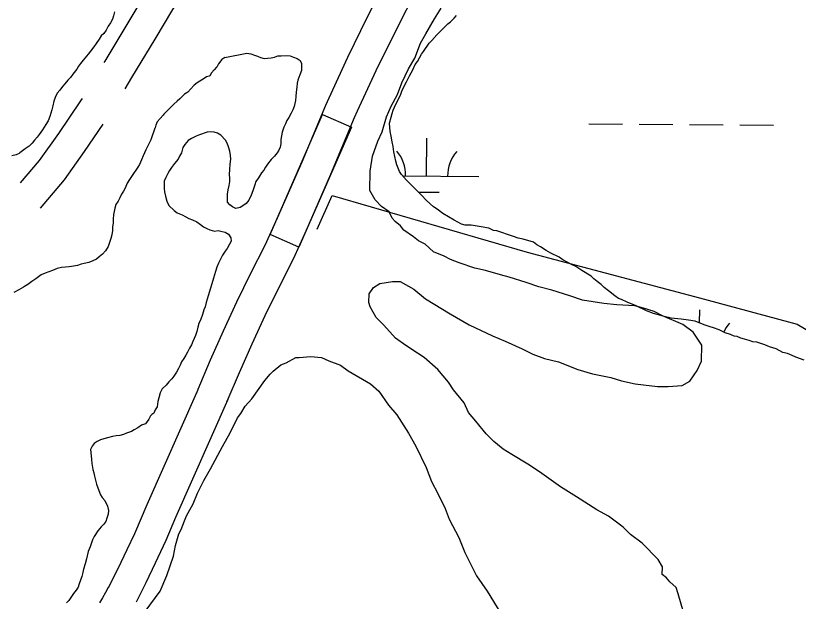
# Model space of a CAD drawing. Extents: x 3172231 to 3210228, y 940198 to 965780.
# Drawn here: x 3179400 to 3180147, y 961554 to 962112 of the extents above; entities that cross this region are included whole.
import ezdxf

# ---------------------------------------------------------------- set-up
doc = ezdxf.new("R2010")
doc.units = 0
for name, color, linetype in [('V-ROAD-CNTR', 7, 'Continuous'), ('V-SITE-VEGE', 7, 'Continuous'), ('V-TOPO-SHOR', 7, 'Continuous'), ('V-WETL-SWMP', 7, 'Continuous')]:
    doc.layers.add(name, color=color, linetype=linetype)

msp = doc.modelspace()

# ---------------------------------------------------------------- linework, layer by layer
at = {"layer": 'V-ROAD-CNTR'}
for points in [[(3179536.567, 962152.652), (3179524.391, 962133.447), (3179507.529, 962105.135), (3179485.381, 962068.654), (3179484.536, 962067.262)], [(3179753.44, 962145.451), (3179735.755, 962110.617), (3179717.054, 962072.132), (3179699.05, 962033.374), (3179695.887, 962026.374), (3179673.272, 961972.26), (3179649.848, 961918.829), (3179637.992, 961892.715), (3179624.439, 961866.052), (3179611.15, 961838.741), (3179598.339, 961811.202), (3179586.011, 961783.442), (3179574.193, 961755.529), (3179572.767, 961752.072), (3179572.767, 961752.271), (3179525.473, 961645.406), (3179513.596, 961617.8), (3179513.596, 961618.004), (3179506.483, 961602.587), (3179497.726, 961584.445), (3179488.641, 961566.435), (3179488.719, 961566.585), (3179486.018, 961561.843), (3179483.157, 961557.019), (3179480.214, 961552.245)], [(3179783.44, 962138.271), (3179762.623, 962097.269), (3179744.152, 962059.256), (3179726.324, 962020.878), (3179723.401, 962014.41), (3179700.852, 961960.452), (3179677.246, 961906.605), (3179665.034, 961879.711), (3179651.301, 961852.692), (3179638.24, 961825.851), (3179625.651, 961798.786), (3179613.535, 961771.504), (3179601.873, 961743.961), (3179602.767, 961746.128), (3179602.767, 961745.929), (3179552.969, 961633.408), (3179543.596, 961611.62), (3179543.596, 961611.416), (3179533.613, 961589.781), (3179524.63, 961571.169), (3179515.337, 961552.745)], [(3179556.363, 962127.849), (3179549.951, 962117.737), (3179533.239, 962089.675), (3179511.023, 962053.08), (3179504.503, 962042.351)], [(3179463.764, 962033.078), (3179462.363, 962030.773), (3179441.107, 961999.495), (3179422.888, 961974.021), (3179404.73, 961952.49)], [(3179483.413, 962008.373), (3179465.717, 961982.335), (3179446.594, 961955.595), (3179423.614, 961928.348)]]:
    msp.add_lwpolyline(points, dxfattribs=at)
msp.add_lwpolyline([(3179720.701, 962005.728), (3179670.512, 961891.246), (3179643.037, 961903.291), (3179693.225, 962017.773)], close=True, dxfattribs=at)
at = {"layer": 'V-SITE-VEGE'}
for points in [[(3180036.324, 961759.338), (3180043.494, 961763.35), (3180050.718, 961773.473), (3180054.875, 961782.605), (3180055.012, 961797.887), (3180046.972, 961810.19), (3180036.849, 961817.413), (3180017.563, 961825.736), (3180009.446, 961829.885), (3179999.288, 961833.033), (3179991.156, 961835.145), (3179973.844, 961836.32), (3179961.628, 961837.449), (3179941.277, 961840.689), (3179929.089, 961844.875), (3179911.812, 961850.124), (3179899.614, 961853.292), (3179887.424, 961857.476), (3179871.172, 961862.717), (3179863.037, 961864.828), (3179848.809, 961869.033), (3179838.639, 961871.161), (3179823.402, 961876.393), (3179815.28, 961879.523), (3179809.193, 961882.634), (3179799.041, 961886.801), (3179790.953, 961894.006), (3179784.871, 961897.117), (3179779.81, 961901.24), (3179770.697, 961907.435), (3179767.678, 961911.537), (3179762.619, 961915.66), (3179759.59, 961918.744), (3179756.588, 961924.884), (3179749.5, 961930.043), (3179743.444, 961936.209), (3179738.432, 961945.425), (3179738.596, 961963.765), (3179740.763, 961978.011), (3179745.985, 961992.228), (3179750.145, 962001.362), (3179754.347, 962015.59), (3179758.515, 962025.742), (3179764.729, 962036.893), (3179768.905, 962048.065), (3179775.137, 962061.254), (3179781.342, 962071.388), (3179786.565, 962085.607), (3179791.742, 962094.731), (3179800.02, 962108.919), (3179806.225, 962119.055)], [(3180037.438, 961543.313), (3180032.501, 961560.68), (3180030.516, 961566.812), (3180024.45, 961571.96), (3180021.429, 961576.062), (3180017.382, 961579.157), (3180017.448, 961586.288), (3180013.436, 961593.456), (3179998.291, 961608.877), (3179987.156, 961617.129), (3179980.088, 961624.325), (3179965.916, 961634.641), (3179954.763, 961640.857), (3179935.516, 961653.256), (3179920.315, 961662.562), (3179900.065, 961677.01), (3179888.924, 961684.242), (3179873.723, 961693.552), (3179865.617, 961698.717), (3179856.512, 961705.932), (3179849.444, 961713.129), (3179839.366, 961725.448), (3179832.307, 961733.662), (3179828.313, 961742.868), (3179818.237, 961755.185), (3179813.207, 961762.365), (3179803.127, 961774.681), (3179789.983, 961786.009), (3179783.906, 961790.14), (3179772.763, 961797.371), (3179762.64, 961804.595), (3179751.542, 961816.921), (3179744.474, 961824.118), (3179738.453, 961834.362), (3179737.47, 961838.444), (3179737.546, 961846.597), (3179741.674, 961852.673), (3179747.823, 961856.694), (3179760.068, 961858.623), (3179767.201, 961858.557), (3179780.382, 961851.305), (3179791.506, 961842.036), (3179814.811, 961827.559), (3179833.06, 961817.208), (3179855.381, 961806.819), (3179867.563, 961801.613), (3179883.799, 961794.334), (3179893.941, 961789.149), (3179905.113, 961784.973), (3179918.331, 961781.796), (3179936.605, 961774.499), (3179950.833, 961770.297), (3179968.126, 961767.083), (3179978.284, 961763.936), (3179991.506, 961760.759), (3180012.883, 961758.531), (3180023.072, 961758.439), (3180036.324, 961759.338)], [(3179523.9, 961543.858), (3179538.339, 961563.086), (3179544.589, 961578.315), (3179550.868, 961596.602), (3179552.996, 961606.768), (3179556.154, 961617.95), (3179558.229, 961622.009), (3179561.358, 961630.13), (3179563.441, 961635.207), (3179569.653, 961646.358), (3179573.822, 961656.512), (3179580.044, 961668.681), (3179586.26, 961679.834), (3179597.659, 961701.13), (3179604.909, 961714.311), (3179612.171, 961728.509), (3179615.264, 961732.558), (3179619.405, 961739.652), (3179625.582, 961746.73), (3179637.964, 961763.94), (3179643.112, 961770.006), (3179646.197, 961773.037), (3179653.383, 961779.087), (3179658.497, 961781.077), (3179667.711, 961786.089)], [(3179667.711, 961786.089), (3179670.769, 961786.062), (3179681.983, 961786.98), (3179692.164, 961785.87), (3179699.269, 961782.749), (3179710.438, 961778.573), (3179717.524, 961773.414), (3179738.811, 961760.995), (3179746.899, 961753.79), (3179755.949, 961740.461), (3179764.016, 961731.219), (3179775.067, 961713.799), (3179782.09, 961701.511), (3179792.094, 961681.039), (3179797.071, 961667.747), (3179803.084, 961656.485), (3179810.086, 961642.157), (3179814.069, 961631.932), (3179823.084, 961614.53), (3179829.069, 961600.21), (3179840.075, 961577.693), (3179850.134, 961563.338), (3179863.186, 961541.824)]]:
    msp.add_lwpolyline(points, dxfattribs=at)
at = {"layer": 'V-TOPO-SHOR'}
for points in [[(3179494.663, 962115.612), (3179493.633, 962111.858), (3179492.601, 962108.729), (3179490.946, 962105.182), (3179488.662, 962101.839), (3179486.592, 962098.081), (3179484.517, 962094.95), (3179482.025, 962092.65), (3179479.95, 962089.725), (3179477.253, 962085.549), (3179474.972, 962082.416), (3179471.652, 962078.029), (3179469.575, 962075.314), (3179464.801, 962069.464)], [(3179599.83, 962071.977), (3179621.08, 962076.356), (3179624.625, 962075.533), (3179628.172, 962074.294), (3179631.093, 962073.261), (3179634.013, 962072.227), (3179637.56, 962071.197), (3179640.686, 962071.416), (3179644.227, 962071.844), (3179647.35, 962072.479), (3179650.473, 962073.532), (3179653.596, 962073.751), (3179658.806, 962073.974), (3179662.142, 962073.569), (3179665.479, 962072.536), (3179669.028, 962071.091), (3179671.95, 962069.225), (3179673.21, 962066.311), (3179673.23, 962059.642), (3179671.575, 962055.677), (3179669.718, 962050.461), (3179668.893, 962047.541), (3179668.487, 962043.789), (3179667.879, 962038.994), (3179667.682, 962035.033), (3179667.279, 962031.075), (3179666.046, 962025.443), (3179664.807, 962022.104), (3179663.15, 962018.973), (3179660.871, 962014.799), (3179659.214, 962011.877), (3179657.764, 962008.745), (3179656.107, 962005.616), (3179654.663, 962000.818), (3179654.049, 961997.481), (3179653.434, 961993.936), (3179653.24, 961989.769), (3179652.625, 961986.639), (3179651.591, 961983.721), (3179649.723, 961981.212), (3179647.235, 961978.079), (3179644.12, 961974.734), (3179640.798, 961970.347), (3179638.724, 961967.634), (3179637.065, 961964.709), (3179634.99, 961961.994), (3179632.088, 961957.402), (3179629.598, 961953.851), (3179628.567, 961950.513), (3179626.71, 961944.881), (3179625.055, 961940.707), (3179622.778, 961935.906), (3179620.287, 961932.773), (3179617.168, 961930.68), (3179614.465, 961929.004), (3179610.299, 961928.157), (3179607.17, 961929.607), (3179604.661, 961931.681), (3179602.57, 961934.176), (3179602.558, 961937.928), (3179602.546, 961941.677), (3179603.158, 961946.056), (3179603.977, 961950.019), (3179604.592, 961953.771), (3179604.581, 961956.896), (3179604.36, 961960.646), (3179604.764, 961965.44), (3179605.165, 961970.235), (3179605.566, 961975.029), (3179605.345, 961978.57), (3179604.708, 961982.738), (3179603.445, 961986.901), (3179602.183, 961990.438), (3179600.715, 961993.144), (3179596.115, 961998.131), (3179592.983, 961999.996), (3179589.854, 962001.028), (3179586.102, 962001.223), (3179582.979, 962000.797), (3179575.899, 961998.483), (3179572.571, 961997.012), (3179568.201, 961994.915), (3179564.875, 961992.82), (3179561.76, 961989.269), (3179559.894, 961986.137), (3179558.45, 961981.339), (3179556.793, 961978.001), (3179555.343, 961975.078), (3179551.815, 961970.898), (3179548.911, 961967.138), (3179547.252, 961964.216), (3179545.593, 961961.5), (3179543.52, 961957.744), (3179542.074, 961954.197), (3179542.097, 961947.32), (3179542.316, 961943.986), (3179543.162, 961939.822), (3179544.634, 961935.241), (3179546.525, 961931.079), (3179551.54, 961926.303), (3179554.465, 961924.02)], [(3179464.801, 962069.464), (3179462.104, 962066.329), (3179460.443, 962063.822), (3179458.577, 962061.109), (3179454.842, 962056.304), (3179452.558, 962053.171), (3179450.275, 962050.455), (3179447.369, 962047.111), (3179445.085, 962044.395), (3179442.595, 962041.053), (3179440.104, 962037.919), (3179438.034, 962033.952), (3179436.795, 962030.405), (3179435.767, 962026.026), (3179434.737, 962022.272), (3179433.911, 962019.143), (3179432.881, 962015.807), (3179431.226, 962011.633), (3179429.156, 962008.084), (3179427.497, 962005.577), (3179425.838, 962003.072), (3179422.725, 961998.686), (3179420.857, 961996.181), (3179418.367, 961993.254), (3179416.083, 961990.33), (3179413.382, 961987.403), (3179409.431, 961984.89), (3179406.937, 961983.006), (3179404.443, 961981.333), (3179403.82, 961980.704), (3179400.699, 961979.236), (3179396.742, 961978.181)], [(3179599.83, 962071.977), (3179596.918, 962070.302), (3179594.014, 962065.915), (3179592.148, 962062.993), (3179591.939, 962062.993), (3179589.655, 962060.275), (3179587.163, 962057.559), (3179585.504, 962054.637), (3179585.088, 962054.426), (3179582.592, 962053.584), (3179579.266, 962051.282), (3179575.936, 962049.605), (3179573.439, 962047.93), (3179570.529, 962045.628), (3179567.207, 962041.866), (3179564.508, 962039.15), (3179561.598, 962037.055), (3179559.312, 962034.757), (3179557.027, 962032.666), (3179554.532, 962030.364), (3179551.206, 962027.644), (3179548.091, 962024.509), (3179545.39, 962021.791), (3179543.315, 962019.493), (3179541.652, 962018.029), (3179541.239, 962017.193), (3179538.122, 962014.058), (3179535.216, 962010.716), (3179533.974, 962007.584), (3179533.358, 962005.081), (3179533.151, 962004.666), (3179529.227, 961993.609), (3179527.364, 961989.85), (3179525.916, 961986.719), (3179524.464, 961984.008), (3179523.431, 961981.085), (3179521.981, 961978.165), (3179520.535, 961974.617), (3179518.467, 961970.026), (3179516.806, 961967.519), (3179515.149, 961964.597), (3179512.868, 961961.463), (3179511, 961958.75), (3179508.925, 961955.825), (3179506.853, 961952.276), (3179504.784, 961947.475), (3179503.334, 961944.555), (3179501.469, 961941.63), (3179499.812, 961938.29), (3179498.155, 961935.161), (3179496.08, 961932.027), (3179495.05, 961928.273), (3179494.436, 961925.146), (3179493.61, 961922.226), (3179493.418, 961917.849), (3179493.221, 961914.097), (3179492.814, 961910.763), (3179492.617, 961907.011), (3179492.214, 961903.05), (3179491.184, 961899.505), (3179489.947, 961895.54), (3179488.708, 961891.784), (3179486.219, 961887.817), (3179483.102, 961884.682), (3179479.985, 961882.173), (3179477.493, 961879.873), (3179473.956, 961878.194), (3179470.21, 961876.723), (3179465.835, 961875.666), (3179462.712, 961875.031), (3179459.382, 961873.772), (3179455.425, 961873.133), (3179453.758, 961872.92), (3179451.26, 961872.494), (3179447.926, 961872.068), (3179444.176, 961871.847), (3179440.01, 961870.792), (3179435.642, 961869.111), (3179431.894, 961867.64), (3179428.355, 961866.588), (3179424.818, 961864.699), (3179419.62, 961861.142), (3179415.67, 961858.418), (3179411.928, 961855.698), (3179408.809, 961853.603), (3179407.975, 961853.185), (3179403.398, 961850.67), (3179398.614, 961848.153)], [(3179688.092, 961908.289), (3179702.487, 961940.464), (3179888.46, 961886.32), (3180052.986, 961842.965), (3180145.977, 961817.683), (3180249.616, 961756.584)], [(3179554.465, 961924.02), (3179559.263, 961921.951), (3179562.606, 961920.085), (3179565.528, 961918.637), (3179569.073, 961917.189), (3179573.249, 961915.328), (3179576.589, 961912.837), (3179579.723, 961910.554), (3179582.852, 961909.106), (3179585.775, 961907.656), (3179590.155, 961906.63), (3179593.696, 961907.056), (3179597.241, 961906.235), (3179600.162, 961905.409), (3179603.502, 961903.546), (3179605.595, 961900.011), (3179606.023, 961896.886), (3179604.364, 961893.963), (3179602.087, 961889.996), (3179600.219, 961887.281), (3179597.731, 961883.729), (3179594.003, 961876.008), (3179592.349, 961872.252), (3179590.903, 961867.872), (3179589.256, 961861.615), (3179587.397, 961856.399), (3179586.162, 961852.018), (3179584.099, 961844.928), (3179583.067, 961841.59), (3179582.246, 961838.46), (3179581.007, 961834.497), (3179579.975, 961831.368), (3179578.531, 961826.987), (3179576.878, 961822.607), (3179575.223, 961818.433), (3179574.193, 961814.888), (3179573.163, 961810.925), (3179571.926, 961806.962), (3179569.444, 961801.328), (3179568.203, 961798.197), (3179566.339, 961794.856), (3179564.266, 961791.1), (3179562.608, 961788.178), (3179560.744, 961785.044), (3179558.669, 961781.913), (3179557.221, 961778.575), (3179555.771, 961775.443), (3179553.699, 961772.103), (3179551.21, 961768.345), (3179549.343, 961765.629), (3179546.643, 961762.703), (3179543.944, 961759.776), (3179540.204, 961756.223), (3179538.341, 961752.465), (3179536.899, 961747.459), (3179536.076, 961744.123), (3179535.257, 961739.12), (3179533.6, 961735.989), (3179532.152, 961733.066), (3179530.28, 961731.602), (3179529.033, 961730.346), (3179527.376, 961727.215), (3179524.265, 961722.828), (3179520.31, 961721.358), (3179516.775, 961718.847), (3179513.447, 961716.961), (3179510.744, 961715.492), (3179506.163, 961713.811), (3179503.248, 961712.76), (3179499.709, 961711.708), (3179496.168, 961711.279), (3179492.627, 961710.851), (3179488.048, 961709.377), (3179484.507, 961708.531), (3179481.386, 961707.48), (3179478.058, 961705.803), (3179475.146, 961703.919), (3179473.278, 961701.41), (3179471.83, 961698.281), (3179472.264, 961692.239), (3179472.692, 961688.698), (3179473.122, 961684.948), (3179473.974, 961679.116), (3179474.818, 961675.992), (3179475.453, 961672.869), (3179476.508, 961668.913), (3179477.56, 961665.374), (3179478.822, 961661.628), (3179481.345, 961655.175), (3179483.018, 961652.471), (3179485.32, 961649.561), (3179488.046, 961644.359), (3179488.894, 961639.987), (3179488.695, 961636.652), (3179487.458, 961632.896), (3179486.426, 961629.56), (3179484.351, 961627.051), (3179482.066, 961624.545), (3179478.744, 961620.782), (3179475.219, 961615.353), (3179473.771, 961612.015)], [(3179473.771, 961612.015), (3179472.532, 961608.468), (3179471.291, 961605.547), (3179469.639, 961600.958), (3179467.785, 961594.074), (3179466.55, 961589.276), (3179465.106, 961584.273), (3179464.283, 961581.143), (3179463.462, 961577.181), (3179462.223, 961573.635), (3179460.984, 961570.295), (3179459.952, 961567.168), (3179458.086, 961564.243), (3179455.595, 961560.901), (3179453.521, 961557.978), (3179451.033, 961554.427), (3179448.956, 961552.127)]]:
    msp.add_lwpolyline(points, dxfattribs=at)
at = {"layer": 'V-WETL-SWMP'}
for p, q in [((3179947.381, 962008.789), (3179979.381, 962008.571)), ((3179995.38, 962008.463), (3180027.38, 962008.245)), ((3180043.379, 962008.136), (3180075.378, 962007.918)), ((3180091.378, 962007.809), (3180123.377, 962007.591)), ((3179792.448, 961959.101), (3179792.693, 961995.1)), ((3179769.596, 961959.256), (3179842.446, 961958.76)), ((3179784.617, 961943.723), (3179804.342, 961943.588)), ((3180052.936, 961819.02), (3180053.021, 961831.462))]:
    msp.add_line(p, q, dxfattribs=at)
for points in [[(3179844.536, 961910.657), (3179835.127, 961912.112), (3179829.188, 961912.093), (3179825.72, 961913.072), (3179818.779, 961917.009), (3179807.869, 961923.409), (3179802.412, 961927.351), (3179798.94, 961929.815), (3179792.487, 961935.733), (3179787.522, 961940.667), (3179779.079, 961949.549), (3179773.123, 961954.975), (3179768.651, 961960.405), (3179766.661, 961963.368), (3179764.166, 961969.795), (3179763.165, 961973.256), (3179761.157, 961982.159), (3179760.646, 961987.107), (3179759.642, 961991.558), (3179758.635, 961996.999), (3179757.631, 962001.45), (3179757.111, 962009.368), (3179758.577, 962015.312), (3179759.556, 962018.78), (3179760.536, 962021.753), (3179762.992, 962027.7), (3179767.42, 962036.128), (3179768.892, 962040.092), (3179770.366, 962043.562), (3179773.318, 962049.015), (3179776.27, 962054.469), (3179779.221, 962060.418), (3179781.68, 962065.375), (3179783.65, 962068.351), (3179787.588, 962075.293), (3179789.56, 962077.774), (3179794.979, 962085.71), (3179797.446, 962088.193), (3179802.378, 962093.653), (3179805.831, 962097.129), (3179810.271, 962101.598), (3179812.738, 962104.08), (3179815.207, 962106.068), (3179818.66, 962109.543), (3179821.127, 962112.026)], [(3180152.799, 961783.447), (3180144.87, 961786.392), (3180141.401, 961787.866), (3180136.94, 961789.831), (3180132.482, 961790.807), (3180126.037, 961794.251), (3180119.597, 961796.21), (3180115.136, 961798.176), (3180107.704, 961800.627), (3180103.743, 961801.109), (3180100.275, 961802.088), (3180095.816, 961803.559), (3180092.348, 961804.538), (3180088.879, 961806.011), (3180085.907, 961806.497), (3180082.438, 961807.971), (3180077.484, 961809.44), (3180071.535, 961812.39), (3180066.084, 961814.353), (3180063.112, 961815.333), (3180057.166, 961817.294), (3180048.741, 961820.732), (3180042.304, 961821.701), (3180035.371, 961822.669), (3180025.964, 961823.629), (3180019.03, 961825.092), (3180012.59, 961827.051), (3180009.122, 961828.03), (3180002.185, 961830.483), (3179992.27, 961835.401), (3179983.845, 961838.838), (3179978.393, 961841.296), (3179975.42, 961842.276), (3179971.948, 961844.74), (3179965.993, 961849.67), (3179962.024, 961852.627), (3179959.044, 961855.588), (3179955.075, 961858.545), (3179952.098, 961861.01), (3179949.615, 961863.477), (3179940.689, 961868.893), (3179934.737, 961872.833), (3179930.771, 961874.8), (3179927.3, 961876.769), (3179922.343, 961879.228), (3179918.871, 961881.692), (3179910.939, 961885.626), (3179906.476, 961888.087), (3179901.021, 961891.534), (3179897.55, 961893.503), (3179894.573, 961895.968), (3179884.664, 961898.906), (3179879.712, 961899.88), (3179875.253, 961901.351), (3179869.802, 961903.313), (3179864.351, 961905.276), (3179859.397, 961906.745), (3179856.426, 961907.23), (3179851.965, 961909.196), (3179844.536, 961910.657)]]:
    msp.add_lwpolyline(points, dxfattribs=at)
for centre, start, end in [((3179737.209, 961959.952), 358.838165, 40.381824), ((3179847.692, 961959.2), 138.838162, 180.381821), ((3180108.021, 961795.562), 138.838162, 155.465531)]:
    msp.add_arc(centre, 35.246, start, end, dxfattribs=at)

doc.saveas('drawing.dxf')
